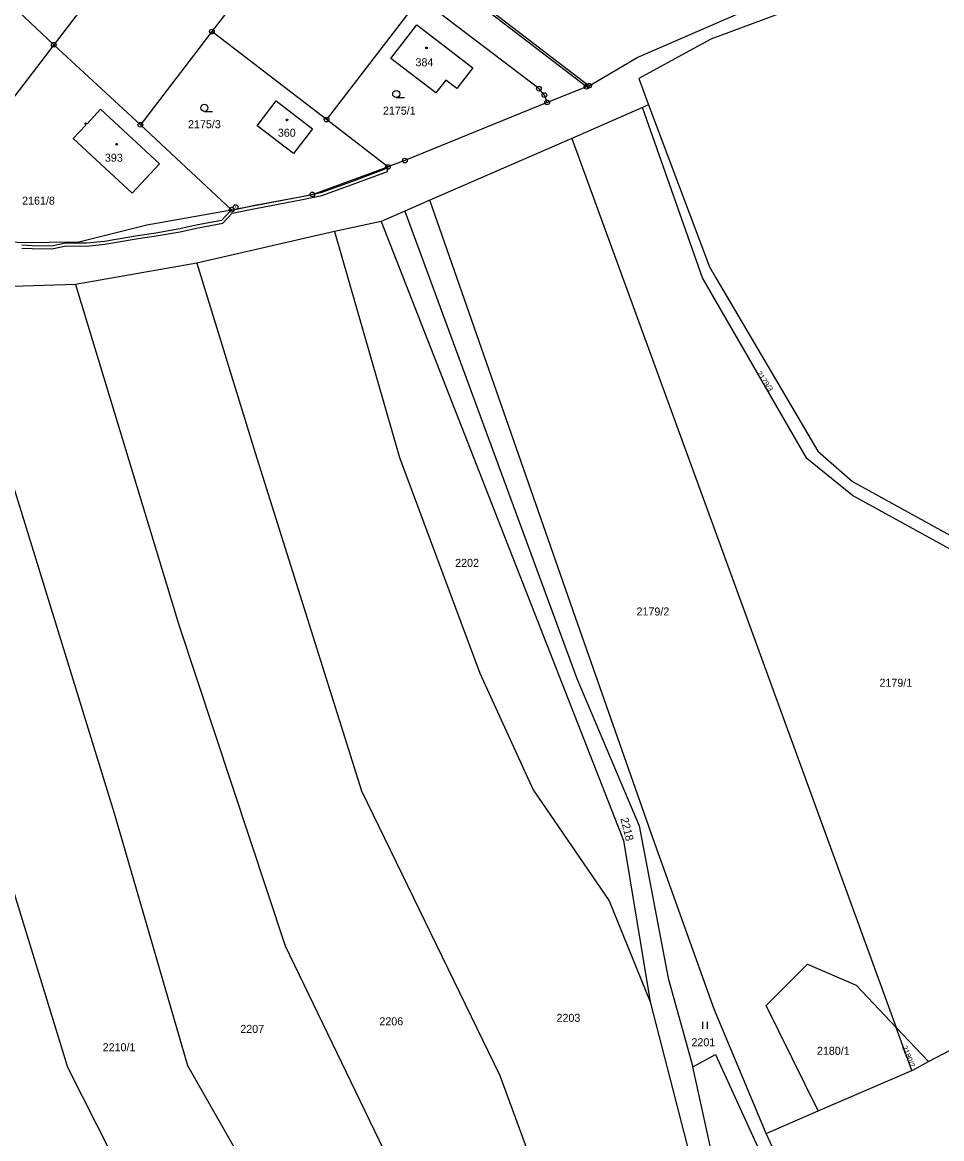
# Model space of a CAD drawing. Extents: x -725728 to -720881, y -1068679 to -1063504.
# Drawn here: x -721413.7 to -721218.5, y -1066901 to -1066663.8 of the extents above; entities that cross this region are included whole.
import ezdxf

# ---------------------------------------------------------------- set-up
doc = ezdxf.new("R2010")
doc.units = 0
for name, color, linetype in [('Hranice parcel', 7, 'Continuous'), ('Parcelní čísla', 7, 'Continuous'), ('Věcná břemena k části', 7, 'Continuous'), ('Značky bodu BP', 7, 'Continuous'), ('Značky budov', 7, 'Continuous'), ('Značky kultur', 7, 'Continuous')]:
    doc.layers.add(name, color=color, linetype=linetype)

msp = doc.modelspace()

# ---------------------------------------------------------------- linework, layer by layer
at = {"layer": 'Hranice parcel'}
for p, q in [((-721373.98, -1066625.5), (-721407.06, -1066668.61)), ((-721353.65, -1066639.95), (-721373.48, -1066665.81)), ((-721214.32, -1066647.57), (-721267.52, -1066667.45)), ((-721329.3, -1066658.61), (-721349.14, -1066684.5)), ((-721373.48, -1066665.81), (-721388.68, -1066685.61)), ((-721349.14, -1066684.5), (-721373.48, -1066665.81)), ((-721407.06, -1066668.61), (-721433.83, -1066703.57)), ((-721388.68, -1066685.61), (-721407.06, -1066668.61)), ((-721293.92, -1066677.55), (-721302.3, -1066680.88)), ((-721293.39, -1066677.33), (-721293.92, -1066677.55)), ((-721280.73, -1066681.38), (-721282.01, -1066681.94)), ((-721280.73, -1066681.38), (-721267.81, -1066715.77)), ((-721282.01, -1066681.94), (-721297.06, -1066688.51)), ((-721369.29, -1066703.65), (-721388.68, -1066685.61)), ((-721336.09, -1066694.57), (-721349.14, -1066684.5)), ((-721297.06, -1066688.51), (-721327.17, -1066701.66)), ((-721327.17, -1066701.66), (-721332.48, -1066703.98)), ((-721332.48, -1066703.98), (-721337.55, -1066706.19)), ((-721337.55, -1066706.19), (-721347.43, -1066708.3)), ((-721347.43, -1066708.3), (-721376.68, -1066715.05)), ((-721376.68, -1066715.05), (-721402.43, -1066719.56)), ((-721267.81, -1066715.77), (-721266.42, -1066718.13)), ((-721402.43, -1066719.56), (-721418, -1066720.01)), ((-721266.42, -1066718.13), (-721261.04, -1066727.29)), ((-721237.42, -1066761.39), (-721202.34, -1066780.81)), ((-721228.13, -1066877.42), (-721221.29, -1066884.66)), ((-721224.8, -1066886.52), (-721228.13, -1066877.42)), ((-721221.29, -1066884.66), (-721210.15, -1066878.74)), ((-721244.69, -1066895.12), (-721224.8, -1066886.52)), ((-721255.75, -1066899.91), (-721244.69, -1066895.12))]:
    msp.add_line(p, q, dxfattribs=at)
for points in [[(-721293.92, -1066677.55), (-721362.35, -1066625.09), (-721392.29, -1066606.43), (-721414.6, -1066593.72), (-721428.93, -1066586.2), (-721445.8, -1066579.86)], [(-721411, -1066595.05), (-721391.94, -1066605.94), (-721362.07, -1066624.68), (-721293.39, -1066677.33)], [(-721293.39, -1066677.33), (-721283.17, -1066671.33), (-721240.27, -1066652.61), (-721222.77, -1066645.27)], [(-721407.06, -1066668.61), (-721417.1, -1066659.15), (-721426.08, -1066652.36)], [(-721302.3, -1066680.88), (-721302.86, -1066679.31), (-721304.04, -1066677.94), (-721329.3, -1066658.61)], [(-721321.43, -1066677.94), (-721323.81, -1066676.14), (-721325.93, -1066678.86), (-721335.47, -1066671.54), (-721329.97, -1066664.4), (-721318.08, -1066673.54), (-721321.43, -1066677.94)], [(-721267.52, -1066667.45), (-721282.84, -1066675.76), (-721280.73, -1066681.38)], [(-721363.88, -1066685.83), (-721359.86, -1066680.56), (-721352.12, -1066686.45), (-721356.13, -1066691.73), (-721363.88, -1066685.83)], [(-721302.3, -1066680.88), (-721332.5, -1066693.23), (-721336.09, -1066694.57)], [(-721390.43, -1066700.15), (-721402.92, -1066688.54), (-721400.29, -1066685.7), (-721400.48, -1066685.48), (-721400.23, -1066685.21), (-721400, -1066685.41), (-721397.11, -1066682.3), (-721384.64, -1066693.93), (-721390.43, -1066700.15)], [(-721201.91, -1066783.9), (-721237.43, -1066764.35), (-721247.13, -1066756.49), (-721269.32, -1066718.11), (-721282.01, -1066681.94)], [(-721297.06, -1066688.51), (-721262.01, -1066784.57), (-721228.13, -1066877.42)], [(-721369.29, -1066703.65), (-721352.14, -1066700.4), (-721336.09, -1066694.57)], [(-721255.75, -1066899.91), (-721266.84, -1066873.51), (-721279.78, -1066837.3), (-721296.26, -1066790.3), (-721327.17, -1066701.66)], [(-721433.83, -1066703.57), (-721429.72, -1066706.67), (-721421.51, -1066709.88), (-721414.2, -1066710.64), (-721401.73, -1066710.49), (-721387.3, -1066706.86), (-721369.29, -1066703.65)], [(-721332.48, -1066703.98), (-721295.96, -1066803.28), (-721282.71, -1066834.57), (-721276.55, -1066866.93), (-721271.31, -1066885.73)], [(-721337.55, -1066706.19), (-721286.05, -1066837.67), (-721280.37, -1066871.98)], [(-721347.43, -1066708.3), (-721333.62, -1066756.33), (-721316.6, -1066802.14), (-721305.26, -1066826.94), (-721289.08, -1066850.48), (-721280.37, -1066871.98)], [(-721376.68, -1066715.05), (-721364.28, -1066755.29), (-721341.69, -1066827.13), (-721312.31, -1066887.59), (-721284.89, -1066962.49), (-721274.37, -1066984.69)], [(-721402.43, -1066719.56), (-721380.48, -1066791.89), (-721357.89, -1066860.06), (-721311.15, -1066957.03), (-721292.57, -1067000.88)], [(-721315.58, -1067008.22), (-721355.7, -1066925.68), (-721378.59, -1066885.54), (-721394.14, -1066831.95), (-721427.49, -1066724.02)], [(-721261.04, -1066727.29), (-721244.78, -1066754.96), (-721237.42, -1066761.39)], [(-721453.25, -1066734.91), (-721423.58, -1066822.86), (-721404.18, -1066885.83), (-721379.44, -1066934.72), (-721403.81, -1066936.19), (-721427.55, -1066893.98), (-721443.78, -1066851.72)], [(-721244.69, -1066895.12), (-721255.75, -1066872.73), (-721246.97, -1066863.95), (-721236.64, -1066868.41), (-721228.13, -1066877.42)], [(-721280.37, -1066871.98), (-721271.37, -1066907.14), (-721258.3, -1066941.35), (-721249.29, -1066957.75)], [(-721271.31, -1066885.73), (-721266.54, -1066883.11), (-721246.67, -1066926.56), (-721225.41, -1066967.86), (-721208.16, -1066992.99)], [(-721224.8, -1066886.52), (-721224.63, -1066886.44), (-721221.29, -1066884.66)], [(-721201.27, -1067040.07), (-721205.12, -1067029.46), (-721219.49, -1067000.13), (-721239.28, -1066969.25), (-721254.84, -1066939.66), (-721267.16, -1066904.84), (-721271.31, -1066885.73)], [(-721208.16, -1066992.99), (-721242.51, -1066928.57), (-721255.75, -1066899.91)]]:
    msp.add_lwpolyline(points, dxfattribs=at)
at = {"layer": 'Věcná břemena k části'}
msp.add_lwpolyline([(-721413.84, -1066711.85), (-721411.63, -1066711.92), (-721407.5, -1066711.97), (-721404.46, -1066711.35), (-721400.12, -1066711.38), (-721396.21, -1066710.98), (-721389.16, -1066709.78), (-721385.31, -1066709.23), (-721380.19, -1066708.33), (-721376.74, -1066707.55), (-721371.17, -1066706.49), (-721369.2, -1066704.41), (-721364.21, -1066703.37), (-721354.59, -1066701.56), (-721350.16, -1066700.62), (-721343.66, -1066698.31), (-721336.21, -1066695.51), (-721336.09, -1066694.57), (-721336.82, -1066694.83), (-721336.73, -1066695.07), (-721343.86, -1066697.75), (-721350.32, -1066700.04), (-721354.71, -1066700.98), (-721364.33, -1066702.79), (-721369.5, -1066703.87), (-721371.47, -1066705.93), (-721376.86, -1066706.97), (-721380.31, -1066707.75), (-721385.41, -1066708.63), (-721389.26, -1066709.18), (-721396.29, -1066710.38), (-721400.14, -1066710.78), (-721404.52, -1066710.75), (-721407.56, -1066711.37), (-721411.61, -1066711.32), (-721413.82, -1066711.16)], dxfattribs=at)
at = {"layer": 'Značky bodu BP'}
for centre, radius in [((-721373.48, -1066665.81), 0.5), ((-721373.48, -1066665.81), 0.0303), ((-721407.06, -1066668.61), 0.5), ((-721407.06, -1066668.61), 0.0303), ((-721293.39, -1066677.33), 0.5), ((-721304.04, -1066677.94), 0.5), ((-721304.04, -1066677.94), 0.0303), ((-721302.86, -1066679.31), 0.5), ((-721302.86, -1066679.31), 0.0303), ((-721293.92, -1066677.55), 0.5), ((-721293.92, -1066677.55), 0.0303), ((-721293.39, -1066677.33), 0.0303), ((-721302.3, -1066680.88), 0.5), ((-721302.3, -1066680.88), 0.0303), ((-721349.14, -1066684.5), 0.5), ((-721388.68, -1066685.61), 0.5), ((-721388.68, -1066685.61), 0.0303), ((-721349.14, -1066684.5), 0.0303), ((-721332.5, -1066693.23), 0.5), ((-721332.5, -1066693.23), 0.0303), ((-721336.09, -1066694.57), 0.5), ((-721336.09, -1066694.57), 0.0303), ((-721352.14, -1066700.4), 0.5), ((-721352.14, -1066700.4), 0.0303), ((-721368.46, -1066703.09), 0.5), ((-721369.29, -1066703.65), 0.5), ((-721369.29, -1066703.65), 0.0303), ((-721368.46, -1066703.09), 0.0303)]:
    msp.add_circle(centre, radius, dxfattribs=at)
at = {"layer": 'Značky budov'}
for centre in [(-721327.92, -1066669.28), (-721357.52, -1066684.58), (-721393.71, -1066689.75)]:
    msp.add_circle(centre, 0.175, dxfattribs=at)
at = {"layer": 'Značky kultur'}
for p, q in [((-721334.33, -1066679.82), (-721332.58, -1066679.82)), ((-721375.08, -1066682.76), (-721373.33, -1066682.76)), ((-721269.23, -1066877.68), (-721269.23, -1066876.18)), ((-721268.23, -1066877.68), (-721268.23, -1066876.18))]:
    msp.add_line(p, q, dxfattribs=at)
for centre in [(-721334.33, -1066679.07), (-721375.08, -1066682.01)]:
    msp.add_circle(centre, 0.75, dxfattribs=at)

# ---------------------------------------------------------------- texts
at = {"layer": 'Parcelní čísla'}
for s, p in [('384', (-721330.24, -1066673.18)), ('2175/1', (-721337.16, -1066683.46)), ('2175/3', (-721378.55, -1066686.34)), ('360', (-721359.48, -1066688.16)), ('393', (-721396.21, -1066693.46)), ('2161/8', (-721413.79, -1066702.58)), ('2202', (-721321.82, -1066779.54)), ('2179/2', (-721283.29, -1066789.87)), ('2179/1', (-721231.7, -1066805)), ('2206', (-721337.91, -1066876.94)), ('2203', (-721300.29, -1066876.2)), ('2207', (-721367.45, -1066878.55)), ('2210/1', (-721396.68, -1066882.45)), ('2201', (-721271.63, -1066881.38)), ('2180/1', (-721244.98, -1066883.21))]:
    msp.add_text(s, height=1.7, dxfattribs=at).set_placement(p)
for s, height, rotation, p in [('2179/3', 1.14, 304, (-721257.85, -1066738.4)), ('2218', 1.7, 284, (-721286.73, -1066833.02)), ('2180/2', 1.14, 292, (-721226.95, -1066881.54))]:
    msp.add_text(s, height=height, rotation=rotation, dxfattribs=at).set_placement(p)

doc.saveas('drawing.dxf')
